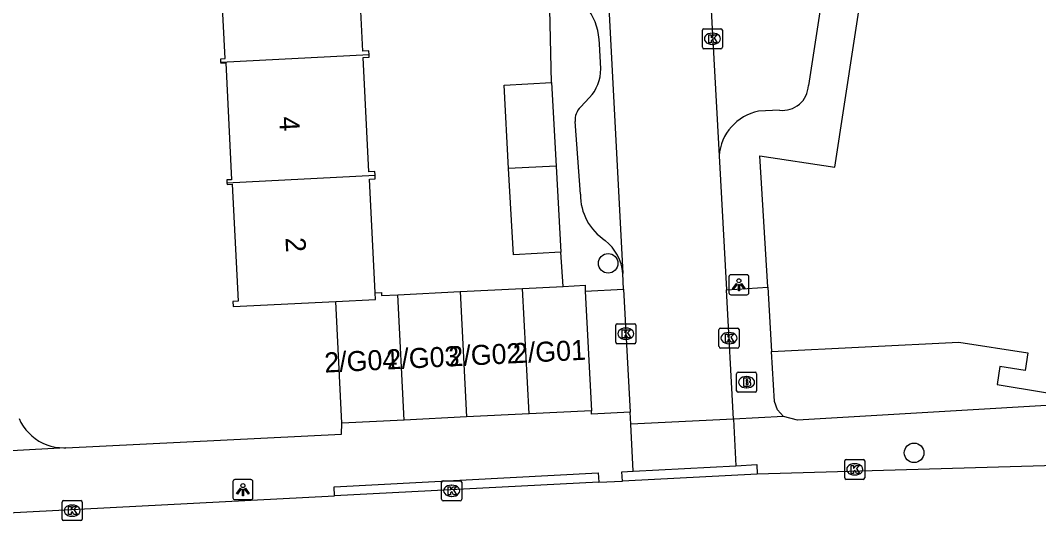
# Model space of a CAD drawing. Extents: x 161084 to 161928, y 385355 to 386522.
# Drawn here: x 161567.8 to 161618.6, y 385456.9 to 385481.9 of the extents above; entities that cross this region are included whole.
import ezdxf

# ---------------------------------------------------------------- set-up
doc = ezdxf.new("R2010")
doc.units = 0
for name, color, linetype in [('IMGEO_Boom', 7, 'Continuous'), ('IMGEO_Brandkraan', 7, 'Continuous'), ('IMGEO_Kolk', 7, 'Continuous'), ('IMGEO_Lichtpunt', 7, 'Continuous'), ('IMGEO_Pand', 7, 'Continuous'), ('IMGEO_Pand_nummerreeks', 7, 'Continuous'), ('IMGEO_Rijbaan_lokaal_open', 7, 'Continuous'), ('IMGEO_Voetpad_open', 7, 'Continuous')]:
    doc.layers.add(name, color=color, linetype=linetype)

msp = doc.modelspace()

# ---------------------------------------------------------------- linework, layer by layer
at = {"layer": 'IMGEO_Boom'}
for centre in [(161597.107, 385469.791), (161612.381, 385460.327)]:
    msp.add_circle(centre, 0.489, dxfattribs=at)
at = {"layer": 'IMGEO_Brandkraan'}
for p, q in [((161603.518, 385463.428), (161603.518, 385464.28)), ((161603.593, 385464.354), (161604.445, 385464.354)), ((161604.006, 385464.134), (161604.031, 385464.134)), ((161604.519, 385464.28), (161604.519, 385463.428)), ((161604.445, 385463.354), (161603.593, 385463.354)), ((161604.029, 385463.574), (161604.004, 385463.574))]:
    msp.add_line(p, q, dxfattribs=at)
for points in [[(161603.518, 385463.428), (161603.518, 385464.28)], [(161603.593, 385464.354), (161604.445, 385464.354)], [(161604.519, 385464.28), (161604.519, 385463.428)], [(161603.866, 385464.054), (161603.866, 385463.654), (161604.079, 385463.654)], [(161604.097, 385464.054), (161603.866, 385464.054)], [(161604.045, 385463.973), (161603.991, 385463.973), (161603.991, 385463.897)], [(161603.991, 385463.897), (161604.044, 385463.897)], [(161604.053, 385463.821), (161603.991, 385463.821), (161603.991, 385463.74)], [(161603.991, 385463.74), (161604.053, 385463.74)], [(161604.445, 385463.354), (161603.593, 385463.354)]]:
    msp.add_lwpolyline(points, dxfattribs=at)
for centre, radius, start, end in [((161603.595, 385464.278), 0.0765, 91.552, 178.448), ((161603.595, 385464.278), 0.0765, 91.552, 178.448), ((161604.443, 385464.278), 0.0765, 1.552, 88.448), ((161604.443, 385464.278), 0.0765, 1.552, 88.448), ((161604.046, 385463.935), 0.0379, 267.8285, 90.9355), ((161604.054, 385463.78), 0.0404, 269.8759, 90.5077), ((161604.085, 385463.905), 0.251, 268.6676, 293.5347), ((161604.101, 385463.909), 0.145, 59.4692, 91.5367), ((161604.126, 385463.956), 0.0922, 285.5137, 58.1501), ((161604.131, 385463.764), 0.105, 301.3115, 78.989), ((161603.595, 385463.43), 0.0765, 181.552, 268.448), ((161603.595, 385463.43), 0.0765, 181.552, 268.448), ((161604.443, 385463.43), 0.0765, 271.552, 358.448), ((161604.443, 385463.43), 0.0765, 271.552, 358.448)]:
    msp.add_arc(centre, radius, start, end, dxfattribs=at)
for centre, major_axis, ratio, start_param, end_param in [((161604.005, 385463.854), (-0.387, 0.002), 0.722429, 4.712389, 7.853982), ((161604.03, 385463.854), (-0.39, 0.002), 0.717154, 1.570796, 4.712389)]:
    msp.add_ellipse(centre, major_axis=major_axis, ratio=ratio, start_param=start_param, end_param=end_param, dxfattribs=at)
at = {"layer": 'IMGEO_Kolk'}
for p, q in [((161601.809, 385480.581), (161601.809, 385481.433)), ((161601.884, 385481.507), (161602.736, 385481.507)), ((161602.81, 385481.433), (161602.81, 385480.581)), ((161602.297, 385481.287), (161602.322, 385481.287)), ((161602.736, 385480.507), (161601.884, 385480.507)), ((161602.32, 385480.727), (161602.295, 385480.727)), ((161597.488, 385465.849), (161597.488, 385466.701)), ((161597.563, 385466.775), (161598.415, 385466.775)), ((161598.489, 385466.701), (161598.489, 385465.849)), ((161597.976, 385466.555), (161598.001, 385466.555)), ((161602.64, 385465.629), (161602.64, 385466.481)), ((161602.715, 385466.555), (161603.567, 385466.555)), ((161603.128, 385466.335), (161603.153, 385466.335)), ((161603.641, 385466.481), (161603.641, 385465.629)), ((161598.415, 385465.775), (161597.563, 385465.775)), ((161597.999, 385465.995), (161597.974, 385465.995)), ((161603.151, 385465.775), (161603.126, 385465.775)), ((161603.567, 385465.555), (161602.715, 385465.555)), ((161608.915, 385459.073), (161608.915, 385459.925)), ((161608.99, 385459.999), (161609.842, 385459.999)), ((161609.403, 385459.779), (161609.428, 385459.779)), ((161609.916, 385459.925), (161609.916, 385459.073)), ((161609.426, 385459.219), (161609.401, 385459.219)), ((161588.792, 385458.004), (161588.792, 385458.856)), ((161588.867, 385458.93), (161589.719, 385458.93)), ((161589.28, 385458.71), (161589.305, 385458.71)), ((161589.793, 385458.856), (161589.793, 385458.004)), ((161609.842, 385458.999), (161608.99, 385458.999)), ((161589.303, 385458.15), (161589.278, 385458.15)), ((161569.842, 385457.014), (161569.842, 385457.866)), ((161569.917, 385457.94), (161570.769, 385457.94)), ((161570.33, 385457.72), (161570.355, 385457.72)), ((161570.843, 385457.866), (161570.843, 385457.014)), ((161589.719, 385457.93), (161588.867, 385457.93)), ((161570.353, 385457.16), (161570.328, 385457.16)), ((161570.769, 385456.94), (161569.917, 385456.94))]:
    msp.add_line(p, q, dxfattribs=at)
for points in [[(161601.809, 385480.581), (161601.809, 385481.433)], [(161601.884, 385481.507), (161602.736, 385481.507)], [(161602.81, 385481.433), (161602.81, 385480.581)], [(161602.13, 385481.207), (161602.253, 385481.207), (161602.253, 385481.056), (161602.383, 385481.207), (161602.547, 385481.207), (161602.401, 385481.056), (161602.554, 385480.807), (161602.402, 385480.807), (161602.317, 385480.971), (161602.253, 385480.904), (161602.253, 385480.807), (161602.13, 385480.807), (161602.13, 385481.207)], [(161602.736, 385480.507), (161601.884, 385480.507)], [(161597.488, 385465.849), (161597.488, 385466.701)], [(161597.563, 385466.775), (161598.415, 385466.775)], [(161598.489, 385466.701), (161598.489, 385465.849)], [(161597.809, 385466.475), (161597.932, 385466.475), (161597.932, 385466.324), (161598.062, 385466.475), (161598.226, 385466.475), (161598.08, 385466.324), (161598.233, 385466.075), (161598.081, 385466.075), (161597.996, 385466.239), (161597.932, 385466.172), (161597.932, 385466.075), (161597.809, 385466.075), (161597.809, 385466.475)], [(161602.64, 385465.629), (161602.64, 385466.481)], [(161602.715, 385466.555), (161603.567, 385466.555)], [(161602.961, 385466.255), (161603.084, 385466.255), (161603.084, 385466.104), (161603.214, 385466.255), (161603.378, 385466.255), (161603.232, 385466.104), (161603.385, 385465.855), (161603.233, 385465.855), (161603.148, 385466.019), (161603.084, 385465.952), (161603.084, 385465.855), (161602.961, 385465.855), (161602.961, 385466.255)], [(161603.641, 385466.481), (161603.641, 385465.629)], [(161598.415, 385465.775), (161597.563, 385465.775)], [(161603.567, 385465.555), (161602.715, 385465.555)], [(161608.915, 385459.073), (161608.915, 385459.925)], [(161608.99, 385459.999), (161609.842, 385459.999)], [(161609.236, 385459.699), (161609.359, 385459.699), (161609.359, 385459.548), (161609.489, 385459.699), (161609.653, 385459.699), (161609.507, 385459.548), (161609.66, 385459.299), (161609.508, 385459.299), (161609.423, 385459.463), (161609.359, 385459.396), (161609.359, 385459.299), (161609.236, 385459.299), (161609.236, 385459.699)], [(161609.916, 385459.925), (161609.916, 385459.073)], [(161588.792, 385458.004), (161588.792, 385458.856)], [(161588.867, 385458.93), (161589.719, 385458.93)], [(161589.113, 385458.63), (161589.236, 385458.63), (161589.236, 385458.479), (161589.366, 385458.63), (161589.53, 385458.63), (161589.384, 385458.479), (161589.537, 385458.23), (161589.385, 385458.23), (161589.3, 385458.394), (161589.236, 385458.327), (161589.236, 385458.23), (161589.113, 385458.23), (161589.113, 385458.63)], [(161589.793, 385458.856), (161589.793, 385458.004)], [(161609.842, 385458.999), (161608.99, 385458.999)], [(161569.842, 385457.014), (161569.842, 385457.866)], [(161569.917, 385457.94), (161570.769, 385457.94)], [(161570.163, 385457.64), (161570.286, 385457.64), (161570.286, 385457.489), (161570.416, 385457.64), (161570.58, 385457.64), (161570.434, 385457.489), (161570.587, 385457.24), (161570.435, 385457.24), (161570.35, 385457.404), (161570.286, 385457.337), (161570.286, 385457.24), (161570.163, 385457.24), (161570.163, 385457.64)], [(161570.843, 385457.866), (161570.843, 385457.014)], [(161589.719, 385457.93), (161588.867, 385457.93)], [(161570.769, 385456.94), (161569.917, 385456.94)]]:
    msp.add_lwpolyline(points, dxfattribs=at)
for centre, start, end in [((161601.886, 385481.431), 91.552, 178.448), ((161601.886, 385481.431), 91.552, 178.448), ((161602.734, 385481.431), 1.552, 88.448), ((161602.734, 385481.431), 1.552, 88.448), ((161601.886, 385480.583), 181.552, 268.448), ((161601.886, 385480.583), 181.552, 268.448), ((161602.734, 385480.583), 271.552, 358.448), ((161602.734, 385480.583), 271.552, 358.448), ((161597.565, 385466.699), 91.552, 178.448), ((161597.565, 385466.699), 91.552, 178.448), ((161598.413, 385466.699), 1.552, 88.448), ((161598.413, 385466.699), 1.552, 88.448), ((161602.717, 385466.479), 91.552, 178.448), ((161602.717, 385466.479), 91.552, 178.448), ((161603.565, 385466.479), 1.552, 88.448), ((161603.565, 385466.479), 1.552, 88.448), ((161597.565, 385465.851), 181.552, 268.448), ((161597.565, 385465.851), 181.552, 268.448), ((161598.413, 385465.851), 271.552, 358.448), ((161598.413, 385465.851), 271.552, 358.448), ((161602.717, 385465.631), 181.552, 268.448), ((161602.717, 385465.631), 181.552, 268.448), ((161603.565, 385465.631), 271.552, 358.448), ((161603.565, 385465.631), 271.552, 358.448), ((161608.992, 385459.923), 91.552, 178.448), ((161608.992, 385459.923), 91.552, 178.448), ((161609.84, 385459.923), 1.552, 88.448), ((161609.84, 385459.923), 1.552, 88.448), ((161608.992, 385459.075), 181.552, 268.448), ((161608.992, 385459.075), 181.552, 268.448), ((161609.84, 385459.075), 271.552, 358.448), ((161609.84, 385459.075), 271.552, 358.448), ((161588.869, 385458.854), 91.552, 178.448), ((161588.869, 385458.854), 91.552, 178.448), ((161589.717, 385458.854), 1.552, 88.448), ((161589.717, 385458.854), 1.552, 88.448), ((161588.869, 385458.006), 181.552, 268.448), ((161588.869, 385458.006), 181.552, 268.448), ((161589.717, 385458.006), 271.552, 358.448), ((161589.717, 385458.006), 271.552, 358.448), ((161569.919, 385457.864), 91.552, 178.448), ((161569.919, 385457.864), 91.552, 178.448), ((161570.767, 385457.864), 1.552, 88.448), ((161570.767, 385457.864), 1.552, 88.448), ((161569.919, 385457.016), 181.552, 268.448), ((161569.919, 385457.016), 181.552, 268.448), ((161570.767, 385457.016), 271.552, 358.448), ((161570.767, 385457.016), 271.552, 358.448)]:
    msp.add_arc(centre, 0.0765, start, end, dxfattribs=at)
for centre, major_axis, ratio, start_param, end_param in [((161602.296, 385481.007), (-0.387, 0.002), 0.722429, 4.712389, 7.853982), ((161602.321, 385481.007), (-0.39, 0.002), 0.717154, 1.570796, 4.712389), ((161597.975, 385466.275), (-0.387, 0.002), 0.722429, 4.712389, 7.853982), ((161598, 385466.275), (-0.39, 0.002), 0.717154, 1.570796, 4.712389), ((161603.127, 385466.055), (-0.387, 0.002), 0.722429, 4.712389, 7.853982), ((161603.152, 385466.055), (-0.39, 0.002), 0.717154, 1.570796, 4.712389), ((161609.402, 385459.499), (-0.387, 0.002), 0.722429, 4.712389, 7.853982), ((161609.427, 385459.499), (-0.39, 0.002), 0.717154, 1.570796, 4.712389), ((161589.279, 385458.43), (-0.387, 0.002), 0.722429, 4.712389, 7.853982), ((161589.304, 385458.43), (-0.39, 0.002), 0.717154, 1.570796, 4.712389), ((161570.329, 385457.44), (-0.387, 0.002), 0.722429, 4.712389, 7.853982), ((161570.354, 385457.44), (-0.39, 0.002), 0.717154, 1.570796, 4.712389)]:
    msp.add_ellipse(centre, major_axis=major_axis, ratio=ratio, start_param=start_param, end_param=end_param, dxfattribs=at)
at = {"layer": 'IMGEO_Lichtpunt'}
for p, q in [((161604.036, 385469.217), (161603.228, 385469.217)), ((161604.036, 385469.217), (161603.228, 385469.217)), ((161603.134, 385469.122), (161603.134, 385468.315)), ((161603.134, 385469.122), (161603.134, 385468.315)), ((161604.13, 385468.315), (161604.13, 385469.122)), ((161604.13, 385468.315), (161604.13, 385469.122)), ((161603.228, 385468.221), (161604.036, 385468.221)), ((161603.228, 385468.221), (161604.036, 385468.221)), ((161578.37, 385458.891), (161578.37, 385458.084)), ((161578.37, 385458.891), (161578.37, 385458.084)), ((161579.272, 385458.986), (161578.464, 385458.986)), ((161579.272, 385458.986), (161578.464, 385458.986)), ((161579.366, 385458.084), (161579.366, 385458.891)), ((161579.366, 385458.084), (161579.366, 385458.891)), ((161578.464, 385457.99), (161579.272, 385457.99)), ((161578.464, 385457.99), (161579.272, 385457.99))]:
    msp.add_line(p, q, dxfattribs=at)
for points in [[(161603.508, 385468.786), (161603.547, 385468.758), (161603.359, 385468.496), (161603.321, 385468.523), (161603.508, 385468.786)], [(161603.61, 385468.738), (161603.657, 385468.738), (161603.657, 385468.416), (161603.61, 385468.416), (161603.61, 385468.738)], [(161603.72, 385468.758), (161603.758, 385468.785), (161603.945, 385468.523), (161603.906, 385468.495), (161603.72, 385468.758)], [(161578.744, 385458.555), (161578.783, 385458.527), (161578.595, 385458.265), (161578.557, 385458.292), (161578.744, 385458.555)], [(161578.956, 385458.527), (161578.994, 385458.554), (161579.181, 385458.292), (161579.142, 385458.264), (161578.956, 385458.527)], [(161578.846, 385458.507), (161578.893, 385458.507), (161578.893, 385458.185), (161578.846, 385458.185), (161578.846, 385458.507)]]:
    msp.add_lwpolyline(points, dxfattribs=at)
for centre in [(161603.633, 385468.92), (161578.869, 385458.689)]:
    msp.add_circle(centre, 0.0994, dxfattribs=at)
for centre, start, end in [((161603.228, 385469.122), 90, 180), ((161603.228, 385469.122), 90, 180), ((161604.036, 385469.122), 0, 90), ((161604.036, 385469.122), 0, 90), ((161603.228, 385468.315), 180, 270), ((161603.228, 385468.315), 180, 270), ((161604.036, 385468.315), 270, 0), ((161604.036, 385468.315), 270, 360), ((161578.464, 385458.891), 90, 180), ((161578.464, 385458.891), 90, 180), ((161579.272, 385458.891), 0, 90), ((161579.272, 385458.891), 0, 90), ((161578.464, 385458.084), 180, 270), ((161578.464, 385458.084), 180, 270), ((161579.272, 385458.084), 270, 0), ((161579.272, 385458.084), 270, 360)]:
    msp.add_arc(centre, 0.0946, start, end, dxfattribs=at)
at = {"layer": 'IMGEO_Pand'}
for points in [[(161605.075, 385468.597), (161604.686, 385475.163), (161608.42, 385474.596), (161612.319, 385500), (161613.597, 385508.326), (161602.865, 385509.999), (161601.041, 385547.282)], [(161585.173, 385480.197), (161585.162, 385480.41), (161584.864, 385480.394), (161584.577, 385486.065), (161584.868, 385486.08), (161584.862, 385486.207)], [(161577.77, 385479.823), (161577.761, 385480.003), (161577.977, 385480.014), (161577.685, 385485.786), (161577.418, 385485.773), (161577.415, 385485.831)], [(161585.173, 385480.197), (161577.77, 385479.823)], [(161585.47, 385474.188), (161585.461, 385474.37), (161585.157, 385474.355), (161584.867, 385480.076), (161585.179, 385480.092), (161585.173, 385480.197)], [(161577.77, 385479.823), (161577.772, 385479.792), (161578.009, 385479.804), (161578.304, 385473.966), (161578.066, 385473.954), (161578.073, 385473.814)], [(161592.137, 385474.525), (161591.909, 385478.691), (161594.285, 385478.821)], [(161594.285, 385478.821), (161594.514, 385474.645)], [(161594.514, 385474.645), (161592.137, 385474.525)], [(161594.75, 385470.341), (161592.373, 385470.211), (161592.137, 385474.525)], [(161594.514, 385474.645), (161594.75, 385470.341)], [(161578.073, 385473.814), (161585.47, 385474.188)], [(161578.073, 385473.814), (161578.077, 385473.727), (161578.335, 385473.74), (161578.63, 385467.901), (161578.366, 385467.888), (161578.379, 385467.63), (161583.504, 385467.89)], [(161585.471, 385468.323), (161585.184, 385474.002), (161585.479, 385474.017), (161585.47, 385474.188)], [(161594.865, 385468.641), (161595.951, 385468.696), (161595.966, 385468.397)], [(161583.504, 385467.89), (161585.488, 385467.991), (161585.471, 385468.323)], [(161585.471, 385468.323), (161585.787, 385468.339), (161585.795, 385468.182), (161586.609, 385468.223)], [(161586.609, 385468.223), (161589.723, 385468.381)], [(161586.926, 385461.958), (161586.609, 385468.223)], [(161589.723, 385468.381), (161592.837, 385468.538)], [(161589.723, 385468.381), (161590.04, 385462.116)], [(161592.837, 385468.538), (161594.865, 385468.641)], [(161593.154, 385462.273), (161592.837, 385468.538)], [(161595.966, 385468.397), (161596.268, 385462.431)], [(161605.075, 385468.597), (161605.265, 385465.382)], [(161583.812, 385461.8), (161583.504, 385467.89)], [(161605.265, 385465.382), (161614.61, 385465.848), (161618.058, 385465.325), (161617.923, 385464.439), (161616.668, 385464.63), (161616.532, 385463.731), (161621.059, 385462.994), (161621.227, 385464.1)], [(161590.04, 385462.116), (161586.926, 385461.958)], [(161593.154, 385462.273), (161590.04, 385462.116)], [(161596.268, 385462.431), (161593.154, 385462.273)], [(161586.926, 385461.958), (161583.812, 385461.8)]]:
    msp.add_lwpolyline(points, dxfattribs=at)
at = {"layer": 'IMGEO_Rijbaan_lokaal_open'}
for points in [[(161594.595, 385531.27), (161596.219, 385500), (161597.838, 385469.29)], [(161600.795, 385509.915), (161601.292, 385500), (161602.647, 385475.158)], [(161602.647, 385475.158), (161603.012, 385468.475)], [(161597.88, 385468.494), (161597.838, 385469.29)], [(161597.88, 385468.494), (161598.204, 385462.35)], [(161603.364, 385462.015), (161603.012, 385468.475)], [(161598.235, 385461.758), (161598.204, 385462.35)], [(161603.364, 385462.015), (161598.235, 385461.758)], [(161624.618, 385459.918), (161621.197, 385459.746), (161604.552, 385459.269)], [(161604.552, 385459.269), (161597.818, 385458.919)], [(161596.64, 385458.858), (161583.443, 385458.171)], [(161596.64, 385458.858), (161597.818, 385458.919)], [(161560.918, 385457), (161561.024, 385457.005), (161583.443, 385458.171)]]:
    msp.add_lwpolyline(points, dxfattribs=at)
at = {"layer": 'IMGEO_Voetpad_open'}
for points in [[(161610.803, 385502.722), (161610.386, 385500), (161607.105, 385478.665)], [(161594.285, 385478.821), (161594.19, 385482.466)], [(161596.74, 385479.5), (161596.674, 385480.748)], [(161595.719, 385477.593), (161596.174, 385478.068)], [(161605.667, 385477.437), (161604.613, 385477.389)], [(161595.725, 385473.249), (161595.456, 385476.878)], [(161594.865, 385468.641), (161594.75, 385470.341)], [(161595.966, 385468.397), (161597.88, 385468.494)], [(161603.012, 385468.475), (161605.075, 385468.597)], [(161605.854, 385462.14), (161605.554, 385462.466), (161605.413, 385462.887), (161605.265, 385465.382)], [(161627.202, 385463.173), (161606.553, 385461.95), (161605.854, 385462.14)], [(161598.204, 385462.35), (161596.278, 385462.252), (161596.268, 385462.431)], [(161605.854, 385462.14), (161603.364, 385462.015)], [(161567.694, 385462.035), (161567.789, 385461.84), (161567.902, 385461.654), (161568.03, 385461.48), (161568.174, 385461.317), (161568.331, 385461.168), (161568.502, 385461.034), (161568.683, 385460.915), (161568.875, 385460.813), (161569.074, 385460.729), (161569.281, 385460.662), (161569.493, 385460.615), (161569.708, 385460.586), (161569.924, 385460.577), (161570.036, 385460.58)], [(161570.036, 385460.58), (161583.798, 385461.252), (161583.812, 385461.8)], [(161598.36, 385459.411), (161598.235, 385461.758)], [(161603.364, 385462.015), (161603.488, 385459.684)], [(161570.036, 385460.58), (161562.166, 385460.138)], [(161598.36, 385459.411), (161603.488, 385459.684)], [(161603.488, 385459.684), (161604.527, 385459.739), (161604.552, 385459.269)], [(161583.443, 385458.171), (161583.419, 385458.624), (161596.615, 385459.319), (161596.64, 385458.858)], [(161597.818, 385458.919), (161597.793, 385459.381), (161598.36, 385459.411)]]:
    msp.add_lwpolyline(points, dxfattribs=at)
for centre, radius, start, end in [((161593.337, 385480.645), 3.338, 1.7741, 32.7807), ((161594.654, 385479.497), 2.086, 316.7772, 0.0898), ((161605.817, 385478.717), 1.289, 263.3222, 357.6701), ((161596.397, 385476.938), 0.943, 135.9818, 183.6279), ((161605.107, 385474.972), 2.467, 101.5463, 175.6795), ((161598.417, 385473.2), 2.693, 178.963, 237.3103), ((161595.457, 385469.077), 2.391, 5.1012, 50.9461)]:
    msp.add_arc(centre, radius, start, end, dxfattribs=at)

# ---------------------------------------------------------------- texts
at = {"layer": 'IMGEO_Pand_nummerreeks'}
for s, rotation, p in [('4', 272.9276, (161580.683, 385477.106)), ('2', 272.9276, (161580.992, 385471.068)), ('2/G03', 2.8421, (161586.063, 385464.485)), ('2/G02', 2.8421, (161589.159, 385464.638)), ('2/G01', 2.8421, (161592.378, 385464.798)), ('2/G04', 2.8421, (161582.96, 385464.331))]:
    msp.add_text(s, height=1, rotation=rotation, dxfattribs=at).set_placement(p)

doc.saveas('drawing.dxf')
